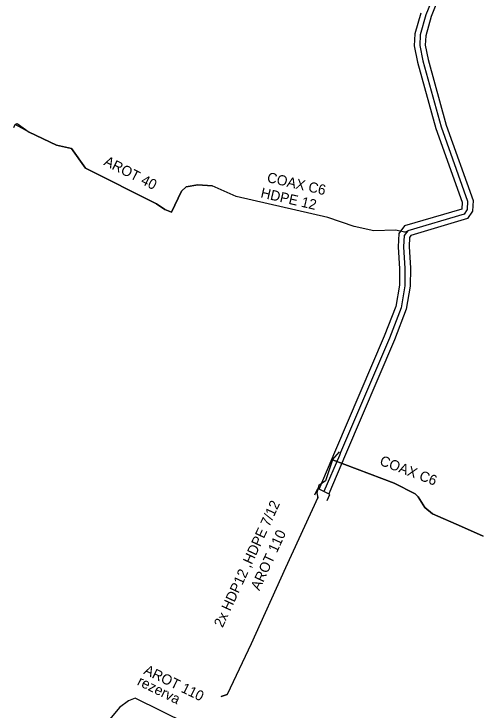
# Model space of a CAD drawing. Extents: x -651943 to -618711, y -1138561 to -1100552.
# Drawn here: x -640865.5 to -640830.9, y -1115112.6 to -1115061.2 of the extents above; entities that cross this region are included whole.
import ezdxf

# ---------------------------------------------------------------- set-up
doc = ezdxf.new("R2010")
doc.units = 0
for name, color, linetype in [('KT optika', 7, 'Continuous'), ('KT trasa', 7, 'Continuous'), ('KT zařízení', 7, 'Continuous')]:
    doc.layers.add(name, color=color, linetype=linetype)

# ---------------------------------------------------------------- blocks, each defined once
blk = doc.blocks.new('TVREZ_3')
at = {"layer": 'KT zařízení'}
for p, q in [((-0.05, 0.05), (-0.0001, 0.05)), ((0, -0.05), (-0.0001, 0.05)), ((-0.05, -0.0499), (0, -0.05))]:
    blk.add_line(p, q, dxfattribs=at)

msp = doc.modelspace()

# ---------------------------------------------------------------- linework, layer by layer
at = {"layer": 'KT optika'}
for p, q in [((-640834.57, -1115059.98), (-640835.08, -1115061.26)), ((-640834.57, -1115059.98), (-640835.08, -1115061.26)), ((-640835.08, -1115061.26), (-640835.5, -1115062.74)), ((-640835.08, -1115061.26), (-640835.5, -1115062.74)), ((-640835.5, -1115062.74), (-640835.54, -1115063.52)), ((-640835.5, -1115062.74), (-640835.54, -1115063.52)), ((-640835.54, -1115063.52), (-640835.31, -1115064.65)), ((-640835.54, -1115063.52), (-640835.31, -1115064.65)), ((-640835.31, -1115064.65), (-640833.97, -1115069.52)), ((-640835.31, -1115064.65), (-640833.97, -1115069.52)), ((-640865.488, -1115069.571), (-640865.39, -1115069.35)), ((-640865.39, -1115069.35), (-640865.24, -1115069.27)), ((-640865.24, -1115069.27), (-640864.36, -1115069.92)), ((-640833.97, -1115069.52), (-640832.01, -1115075.02)), ((-640833.97, -1115069.52), (-640832.01, -1115075.02)), ((-640864.36, -1115069.92), (-640862.35, -1115070.87)), ((-640862.35, -1115070.87), (-640861.25, -1115071.12)), ((-640861.25, -1115071.12), (-640860.2, -1115072.57)), ((-640860.2, -1115072.57), (-640854.97, -1115075.22)), ((-640852.78, -1115073.96), (-640853.12, -1115074.28)), ((-640851.92, -1115073.81), (-640852.78, -1115073.96)), ((-640850.85, -1115073.87), (-640851.92, -1115073.81)), ((-640849.08, -1115074.66), (-640850.85, -1115073.87)), ((-640853.12, -1115074.28), (-640853.86, -1115075.83)), ((-640842.32, -1115076.21), (-640849.08, -1115074.66)), ((-640832.01, -1115075.02), (-640832.04, -1115075.62)), ((-640832.01, -1115075.02), (-640832.04, -1115075.62)), ((-640854.97, -1115075.22), (-640854.35, -1115075.62)), ((-640854.35, -1115075.62), (-640853.86, -1115075.83)), ((-640832.04, -1115075.62), (-640832.26, -1115075.96)), ((-640832.04, -1115075.62), (-640832.26, -1115075.96)), ((-640832.26, -1115075.96), (-640836.43, -1115077.19)), ((-640832.26, -1115075.96), (-640836.43, -1115077.19)), ((-640840.38, -1115076.87), (-640842.32, -1115076.21)), ((-640838.92, -1115077.21), (-640840.38, -1115076.87)), ((-640837.34, -1115077.16), (-640838.92, -1115077.21)), ((-640836.65, -1115077.31), (-640837.34, -1115077.16)), ((-640836.43, -1115077.19), (-640836.7, -1115077.55)), ((-640836.43, -1115077.19), (-640836.7, -1115077.55)), ((-640836.65, -1115077.31), (-640836.43, -1115077.19)), ((-640836.7, -1115077.55), (-640836.73, -1115078.37)), ((-640836.7, -1115077.55), (-640836.73, -1115078.37)), ((-640836.73, -1115078.37), (-640836.63, -1115079.98)), ((-640836.73, -1115078.37), (-640836.63, -1115079.98)), ((-640836.63, -1115079.98), (-640836.64, -1115081.25)), ((-640836.63, -1115079.98), (-640836.64, -1115081.25)), ((-640836.64, -1115081.25), (-640836.92, -1115082.88)), ((-640836.64, -1115081.25), (-640836.92, -1115082.88)), ((-640836.92, -1115082.88), (-640837.78, -1115085.11)), ((-640836.92, -1115082.88), (-640837.78, -1115085.11)), ((-640837.78, -1115085.11), (-640841.38, -1115093.55)), ((-640837.78, -1115085.11), (-640841.38, -1115093.55)), ((-640841.98, -1115094.09), (-640841.45, -1115093.52)), ((-640841.38, -1115093.55), (-640841.45, -1115093.79)), ((-640841.38, -1115093.55), (-640841.45, -1115093.79)), ((-640841.45, -1115093.79), (-640842.62, -1115096.44)), ((-640841.45, -1115093.79), (-640842.62, -1115096.44)), ((-640841.98, -1115094.09), (-640842.49, -1115095.66)), ((-640837.42, -1115095.82), (-640841.98, -1115094.09)), ((-640842.49, -1115095.66), (-640842.99, -1115096)), ((-640842.99, -1115096), (-640843.13, -1115096.53)), ((-640835.87, -1115096.6), (-640837.42, -1115095.82)), ((-640843.13, -1115096.53), (-640843.05, -1115096.89)), ((-640835.66, -1115096.82), (-640835.87, -1115096.6)), ((-640843.05, -1115096.89), (-640845.45, -1115102.08)), ((-640843.05, -1115096.89), (-640843.05, -1115096.94)), ((-640835.16, -1115097.62), (-640835.66, -1115096.82)), ((-640834.59, -1115098.09), (-640835.16, -1115097.62)), ((-640832.45, -1115099.02), (-640834.59, -1115098.09)), ((-640830.866, -1115099.737), (-640832.45, -1115099.02)), ((-640845.45, -1115102.08), (-640847.97, -1115107.68)), ((-640847.97, -1115107.68), (-640849.74, -1115111.42)), ((-640849.74, -1115111.42), (-640850.2, -1115111.555))]:
    msp.add_line(p, q, dxfattribs=at)
at = {"layer": 'KT trasa'}
for p, q in [((-640834.57, -1115059.98), (-640835.08, -1115061.26)), ((-640835.08, -1115061.26), (-640835.5, -1115062.74)), ((-640835.5, -1115062.74), (-640835.54, -1115063.52)), ((-640835.54, -1115063.52), (-640835.31, -1115064.65)), ((-640835.31, -1115064.65), (-640833.97, -1115069.52)), ((-640865.488, -1115069.571), (-640865.39, -1115069.35)), ((-640865.39, -1115069.35), (-640865.24, -1115069.27)), ((-640865.24, -1115069.27), (-640864.36, -1115069.92)), ((-640833.97, -1115069.52), (-640832.01, -1115075.02)), ((-640864.36, -1115069.92), (-640862.35, -1115070.87)), ((-640862.35, -1115070.87), (-640861.25, -1115071.12)), ((-640861.25, -1115071.12), (-640860.2, -1115072.57)), ((-640860.2, -1115072.57), (-640854.97, -1115075.22)), ((-640852.78, -1115073.96), (-640853.12, -1115074.28)), ((-640851.92, -1115073.81), (-640852.78, -1115073.96)), ((-640850.85, -1115073.87), (-640851.92, -1115073.81)), ((-640849.08, -1115074.66), (-640850.85, -1115073.87)), ((-640853.12, -1115074.28), (-640853.86, -1115075.83)), ((-640842.32, -1115076.21), (-640849.08, -1115074.66)), ((-640832.01, -1115075.02), (-640832.04, -1115075.62)), ((-640854.97, -1115075.22), (-640854.35, -1115075.62)), ((-640854.35, -1115075.62), (-640853.86, -1115075.83)), ((-640832.04, -1115075.62), (-640832.26, -1115075.96)), ((-640832.26, -1115075.96), (-640836.43, -1115077.19)), ((-640840.38, -1115076.87), (-640842.32, -1115076.21)), ((-640838.92, -1115077.21), (-640840.38, -1115076.87)), ((-640837.34, -1115077.16), (-640838.92, -1115077.21)), ((-640836.65, -1115077.31), (-640837.34, -1115077.16)), ((-640836.43, -1115077.19), (-640836.7, -1115077.55)), ((-640836.65, -1115077.31), (-640836.43, -1115077.19)), ((-640836.7, -1115077.55), (-640836.73, -1115078.37)), ((-640836.73, -1115078.37), (-640836.63, -1115079.98)), ((-640836.63, -1115079.98), (-640836.64, -1115081.25)), ((-640836.64, -1115081.25), (-640836.92, -1115082.88)), ((-640836.92, -1115082.88), (-640837.78, -1115085.11)), ((-640837.78, -1115085.11), (-640841.38, -1115093.55)), ((-640841.98, -1115094.09), (-640841.45, -1115093.52)), ((-640841.38, -1115093.55), (-640841.45, -1115093.79)), ((-640841.45, -1115093.79), (-640842.62, -1115096.44)), ((-640841.98, -1115094.09), (-640842.49, -1115095.66)), ((-640837.42, -1115095.82), (-640841.98, -1115094.09)), ((-640842.49, -1115095.66), (-640842.99, -1115096)), ((-640842.99, -1115096), (-640843.13, -1115096.53)), ((-640835.87, -1115096.6), (-640837.42, -1115095.82)), ((-640843.13, -1115096.53), (-640843.05, -1115096.89)), ((-640835.66, -1115096.82), (-640835.87, -1115096.6)), ((-640843.05, -1115096.89), (-640845.45, -1115102.08)), ((-640843.05, -1115096.89), (-640843.05, -1115096.94)), ((-640835.16, -1115097.62), (-640835.66, -1115096.82)), ((-640834.59, -1115098.09), (-640835.16, -1115097.62)), ((-640832.45, -1115099.02), (-640834.59, -1115098.09)), ((-640830.866, -1115099.737), (-640832.45, -1115099.02)), ((-640845.45, -1115102.08), (-640847.97, -1115107.68)), ((-640847.97, -1115107.68), (-640849.74, -1115111.42)), ((-640849.74, -1115111.42), (-640850.2, -1115111.555))]:
    msp.add_line(p, q, dxfattribs=at)
at = {"layer": 'KT zařízení'}
for p, q in [((-640834.57, -1115059.98), (-640835.08, -1115061.26)), ((-640834.2, -1115060.132), (-640834.701, -1115061.391)), ((-640835.458, -1115061.128), (-640835.897, -1115062.675)), ((-640835.08, -1115061.26), (-640835.5, -1115062.74)), ((-640834.701, -1115061.391), (-640835.102, -1115062.804)), ((-640835.897, -1115062.675), (-640835.941, -1115063.547)), ((-640835.5, -1115062.74), (-640835.54, -1115063.52)), ((-640835.102, -1115062.804), (-640835.138, -1115063.492)), ((-640835.941, -1115063.547), (-640835.697, -1115064.749)), ((-640835.54, -1115063.52), (-640835.31, -1115064.65)), ((-640835.138, -1115063.492), (-640834.922, -1115064.55)), ((-640835.697, -1115064.749), (-640834.352, -1115069.638)), ((-640835.31, -1115064.65), (-640833.97, -1115069.52)), ((-640834.922, -1115064.55), (-640833.587, -1115069.401)), ((-640865.488, -1115069.571), (-640865.39, -1115069.35)), ((-640865.488, -1115069.571), (-640865.39, -1115069.35)), ((-640865.39, -1115069.35), (-640865.24, -1115069.27)), ((-640865.39, -1115069.35), (-640865.24, -1115069.27)), ((-640864.36, -1115069.92), (-640865.39, -1115069.35)), ((-640865.24, -1115069.27), (-640864.36, -1115069.92)), ((-640833.97, -1115069.52), (-640832.01, -1115075.02)), ((-640833.587, -1115069.401), (-640831.606, -1115074.96)), ((-640862.35, -1115070.87), (-640864.36, -1115069.92)), ((-640864.36, -1115069.92), (-640862.35, -1115070.87)), ((-640834.352, -1115069.638), (-640832.413, -1115075.078)), ((-640861.25, -1115071.12), (-640862.35, -1115070.87)), ((-640862.35, -1115070.87), (-640861.25, -1115071.12)), ((-640860.2, -1115072.57), (-640861.25, -1115071.12)), ((-640861.25, -1115071.12), (-640860.2, -1115072.57)), ((-640854.97, -1115075.22), (-640860.2, -1115072.57)), ((-640860.2, -1115072.57), (-640854.97, -1115075.22)), ((-640852.78, -1115073.96), (-640853.12, -1115074.28)), ((-640853.12, -1115074.28), (-640852.78, -1115073.96)), ((-640851.92, -1115073.81), (-640852.78, -1115073.96)), ((-640852.78, -1115073.96), (-640851.92, -1115073.81)), ((-640850.85, -1115073.87), (-640851.92, -1115073.81)), ((-640851.92, -1115073.81), (-640850.85, -1115073.87)), ((-640849.08, -1115074.66), (-640850.85, -1115073.87)), ((-640853.12, -1115074.28), (-640853.86, -1115075.83)), ((-640853.86, -1115075.83), (-640853.12, -1115074.28)), ((-640842.32, -1115076.21), (-640849.08, -1115074.66)), ((-640832.413, -1115075.078), (-640832.439, -1115075.595)), ((-640832.01, -1115075.02), (-640832.04, -1115075.62)), ((-640831.606, -1115074.96), (-640831.645, -1115075.746)), ((-640854.35, -1115075.62), (-640854.97, -1115075.22)), ((-640854.97, -1115075.22), (-640854.35, -1115075.62)), ((-640853.86, -1115075.83), (-640854.35, -1115075.62)), ((-640854.35, -1115075.62), (-640853.86, -1115075.83)), ((-640832.439, -1115075.595), (-640836.67, -1115076.844)), ((-640832.04, -1115075.62), (-640832.26, -1115075.96)), ((-640832.26, -1115075.96), (-640836.43, -1115077.19)), ((-640831.645, -1115075.746), (-640832.004, -1115076.301)), ((-640840.38, -1115076.87), (-640842.32, -1115076.21)), ((-640832.004, -1115076.301), (-640836.19, -1115077.536)), ((-640838.92, -1115077.21), (-640840.38, -1115076.87)), ((-640837.34, -1115077.16), (-640838.92, -1115077.21)), ((-640836.65, -1115077.31), (-640837.34, -1115077.16)), ((-640836.67, -1115076.844), (-640837.094, -1115077.409)), ((-640836.43, -1115077.19), (-640836.7, -1115077.55)), ((-640836.65, -1115077.31), (-640836.43, -1115077.19)), ((-640837.094, -1115077.409), (-640837.13, -1115078.379)), ((-640836.7, -1115077.55), (-640836.73, -1115078.37)), ((-640836.305, -1115077.689), (-640836.329, -1115078.359)), ((-640836.19, -1115077.536), (-640836.305, -1115077.689)), ((-640837.13, -1115078.379), (-640837.029, -1115080.001)), ((-640836.73, -1115078.37), (-640836.63, -1115079.98)), ((-640836.329, -1115078.359), (-640836.23, -1115079.958)), ((-640837.029, -1115080.001), (-640837.039, -1115081.209)), ((-640836.63, -1115079.98), (-640836.64, -1115081.25)), ((-640836.23, -1115079.958), (-640836.24, -1115081.29)), ((-640837.039, -1115081.209), (-640837.307, -1115082.773)), ((-640836.64, -1115081.25), (-640836.92, -1115082.88)), ((-640836.24, -1115081.29), (-640836.532, -1115082.986)), ((-640837.307, -1115082.773), (-640838.157, -1115084.977)), ((-640836.92, -1115082.88), (-640837.78, -1115085.11)), ((-640836.532, -1115082.986), (-640837.402, -1115085.242)), ((-640838.157, -1115084.977), (-640841.747, -1115093.393)), ((-640837.78, -1115085.11), (-640841.38, -1115093.55)), ((-640837.402, -1115085.242), (-640841.012, -1115093.706)), ((-640841.747, -1115093.393), (-640842.985, -1115096.278)), ((-640841.98, -1115094.09), (-640841.45, -1115093.52)), ((-640841.98, -1115094.09), (-640841.45, -1115093.52)), ((-640841.38, -1115093.55), (-640841.45, -1115093.79)), ((-640841.45, -1115093.79), (-640842.62, -1115096.44)), ((-640841.98, -1115094.09), (-640842.49, -1115095.66)), ((-640841.98, -1115094.09), (-640842.49, -1115095.66)), ((-640841.012, -1115093.706), (-640842.254, -1115096.601)), ((-640841.98, -1115094.09), (-640837.42, -1115095.82)), ((-640837.42, -1115095.82), (-640841.98, -1115094.09)), ((-640842.49, -1115095.66), (-640842.99, -1115096)), ((-640842.49, -1115095.66), (-640842.99, -1115096)), ((-640842.99, -1115096), (-640843.13, -1115096.53)), ((-640842.99, -1115096), (-640843.13, -1115096.53)), ((-640837.42, -1115095.82), (-640835.87, -1115096.6)), ((-640835.87, -1115096.6), (-640837.42, -1115095.82)), ((-640843.13, -1115096.53), (-640843.05, -1115096.94)), ((-640843.13, -1115096.53), (-640843.05, -1115096.89)), ((-640835.87, -1115096.6), (-640835.66, -1115096.82)), ((-640835.66, -1115096.82), (-640835.87, -1115096.6)), ((-640843.05, -1115096.89), (-640845.45, -1115102.08)), ((-640843.05, -1115096.89), (-640845.45, -1115102.08)), ((-640843.05, -1115096.94), (-640843.05, -1115096.89)), ((-640843.05, -1115096.89), (-640843.05, -1115096.94)), ((-640835.66, -1115096.82), (-640835.16, -1115097.62)), ((-640835.16, -1115097.62), (-640835.66, -1115096.82)), ((-640835.16, -1115097.62), (-640834.59, -1115098.09)), ((-640834.59, -1115098.09), (-640835.16, -1115097.62)), ((-640834.59, -1115098.09), (-640832.45, -1115099.02)), ((-640832.45, -1115099.02), (-640834.59, -1115098.09)), ((-640830.866, -1115099.737), (-640832.45, -1115099.02)), ((-640832.45, -1115099.02), (-640830.866, -1115099.737)), ((-640845.45, -1115102.08), (-640847.97, -1115107.68)), ((-640845.45, -1115102.08), (-640847.97, -1115107.68)), ((-640847.97, -1115107.68), (-640849.74, -1115111.42)), ((-640847.97, -1115107.68), (-640849.74, -1115111.42)), ((-640849.74, -1115111.42), (-640850.2, -1115111.555)), ((-640850.2, -1115111.555), (-640849.74, -1115111.42)), ((-640857.04, -1115111.88), (-640857.7, -1115112.37)), ((-640856.53, -1115111.7), (-640857.04, -1115111.88)), ((-640852.7, -1115113.59), (-640856.53, -1115111.7)), ((-640857.7, -1115112.37), (-640858.42, -1115113.23))]:
    msp.add_line(p, q, dxfattribs=at)

# ---------------------------------------------------------------- block references
at = {"layer": 'KT zařízení', "xscale": 10.000008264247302, "yscale": 10.000008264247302, "rotation": 64.60148803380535}
msp.add_blockref('TVREZ_3', (-640842.62, -1115096.44), dxfattribs=at)

# ---------------------------------------------------------------- texts
at = {"layer": 'KT zařízení'}
for s, rotation, p in [('AROT 40', 333.129, (-640858.914, -1115072.311)), ('COAX C6', 347.0859, (-640846.859, -1115073.59)), ('HDPE 12', 347.0859, (-640847.327, -1115074.728)), ('COAX C6', 339.224, (-640838.559, -1115094.457)), ('2x HDP12 ,HDPE 7/12', 65.1829, (-640850.09, -1115106.528)), ('AROT 110', 65.1829, (-640847.373, -1115103.793)), ('AROT 110', 334.0415, (-640855.965, -1115109.863)), ('rezerva', 333.7349, (-640856.447, -1115110.679))]:
    msp.add_text(s, height=0.75, rotation=rotation, dxfattribs=at).set_placement(p)

doc.saveas('drawing.dxf')
